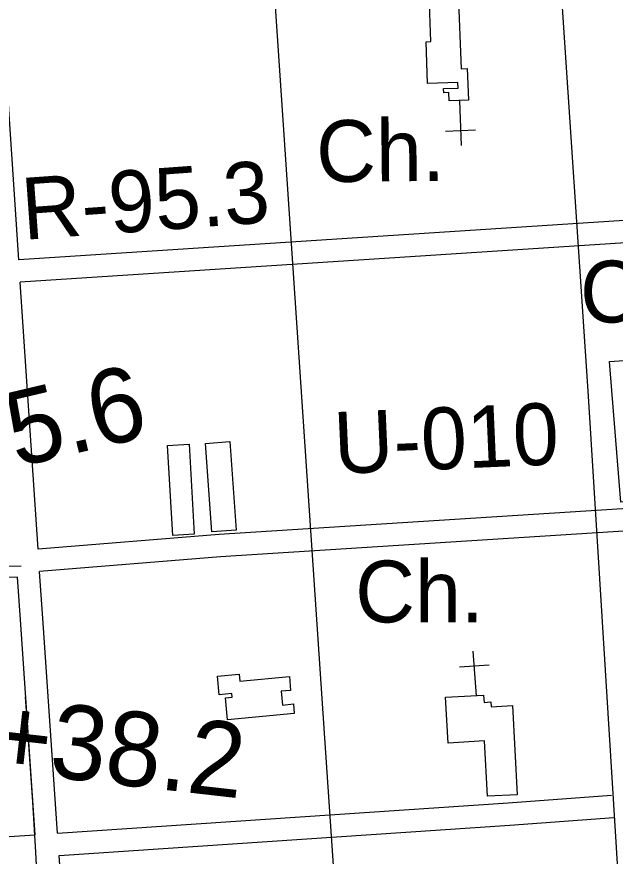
# Model space of a CAD drawing. Extents: x 3677843 to 3715951, y 511991 to 537744.
# Drawn here: x 3686223 to 3687026, y 526737 to 527864 of the extents above; entities that cross this region are included whole.
import ezdxf

# ---------------------------------------------------------------- set-up
doc = ezdxf.new("R2010")
doc.units = 0
for name, color, linetype in [('V-BLDG-OTLN', 7, 'Continuous'), ('V-RAIL-TRAK', 7, 'Continuous'), ('V-RIVR-RANG-IDEN', 7, 'Continuous'), ('V-ROAD-CNTR', 7, 'Continuous'), ('V-SITE-OTLN', 7, 'Continuous'), ('V-SITE-OTLN-IDEN', 7, 'Continuous'), ('V-SURV-IDEN', 7, 'Continuous')]:
    doc.layers.add(name, color=color, linetype=linetype)

msp = doc.modelspace()

# ---------------------------------------------------------------- linework, layer by layer
at = {"layer": 'V-BLDG-OTLN'}
for points in [[(3686815.7, 527895.2), (3686819.5, 527793.9), (3686827.7, 527794.2), (3686829.3, 527751.9), (3686803.5, 527750.9), (3686803.1, 527761.8), (3686796.2, 527761.5), (3686795.9, 527767.2), (3686815.5, 527768), (3686815.3, 527775.5), (3686774.6, 527774), (3686772.5, 527830.2), (3686778.9, 527830.5), (3686776.7, 527893.8)], [(3686432.4, 527167.4), (3686425.6, 527288.2), (3686454.6, 527289.8), (3686461.4, 527169)], [(3686485.1, 527172.1), (3686476.3, 527290.8), (3686509, 527293.2), (3686517.8, 527174.5)], [(3686494.9, 526953.4), (3686492.6, 526978.4), (3686521.8, 526981.1), (3686522.7, 526971.6), (3686589, 526977.8), (3686590.7, 526959.3), (3686578.1, 526958.1), (3686579.8, 526939.6), (3686594.4, 526941), (3686595.6, 526928), (3686506, 526919.6), (3686503.2, 526949.2), (3686512.3, 526950), (3686511.8, 526955)], [(3686802.1, 526888.6), (3686798.7, 526950.1), (3686849.8, 526952.9), (3686850.4, 526943.2), (3686859.4, 526943.7), (3686859.7, 526937.2), (3686888.4, 526938.8), (3686894.9, 526819.1), (3686855.2, 526817), (3686851.1, 526891.3)]]:
    msp.add_lwpolyline(points, close=True, dxfattribs=at)
at = {"layer": 'V-RAIL-TRAK'}
msp.add_lwpolyline([(3686234.2, 526950.8), (3686244.3, 526809.5), (3686248, 526741.9), (3686251.7, 526672.5), (3686262.2, 526497.3), (3686273.1, 526361.9)], dxfattribs=at)
at = {"layer": 'V-ROAD-CNTR'}
for points in [[(3687104.4, 525566.6), (3687043.3, 526503.1), (3686990.7, 527354.1), (3686873.9, 529100.4)], [(3686726.8, 525565.6), (3686635.8, 526908.5), (3686523.3, 528575.3), (3686487.7, 529079.5)], [(3686225.7, 527537.4), (3686176.9, 528266.9)], [(3687248.7, 527602.2), (3687176.3, 527599.2), (3686225.7, 527537.4)], [(3687252.5, 527572.3), (3687177.9, 527569.2), (3686227.7, 527507.5)], [(3686251.6, 527148.7), (3686227.7, 527507.5)], [(3686229, 527126.2), (3685922.2, 527123.9), (3685911, 527135.1), (3685879.4, 527177.7), (3685843, 527229.2), (3685825.2, 527264), (3685783.4, 527337.2)], [(3687297.6, 527218.6), (3687261.3, 527217.3), (3686494.6, 527168.5), (3686251.6, 527148.7)], [(3687301.5, 527188.7), (3687262.7, 527187.3), (3686496.7, 527138.5), (3686253.6, 527118.8)], [(3686277.8, 526767.5), (3686258.3, 527049.5), (3686253.6, 527118.8)], [(3686224.1, 527111.2), (3685926.4, 527108.9)], [(3686247.9, 526765.5), (3686228.3, 527047.5), (3686224.1, 527111.2)], [(3686277.8, 526767.5), (3686882.9, 526808.2), (3687021.6, 526818.5)], [(3686279.9, 526737.6), (3686885, 526778.3), (3687024.4, 526788.6)], [(3686114.8, 526756.6), (3686247.9, 526765.5)], [(3686304.7, 526380.4), (3686279.9, 526737.6)]]:
    msp.add_lwpolyline(points, dxfattribs=at)
at = {"layer": 'V-SITE-OTLN'}
for p, q in [((3686817.2, 527751), (3686819.5, 527691)), ((3686798.7, 527710.2), (3686838.7, 527711.8)), ((3686840.3, 526951.9), (3686835.7, 527011.7)), ((3686857.2, 526993.3), (3686817.3, 526990.2))]:
    msp.add_line(p, q, dxfattribs=at)
msp.add_lwpolyline([(3687291.9, 527227.4), (3687033.8, 527211.9), (3687018.9, 527400.8), (3687268.1, 527417.7)], close=True, dxfattribs=at)

# ---------------------------------------------------------------- texts
at = {"layer": 'V-RIVR-RANG-IDEN'}
for s, rotation, p in [('R-95.3', 4.1165, (3686232.5, 527564.1)), ('U-010', 2.5083, (3686650.3, 527249.8))]:
    msp.add_text(s, height=83, rotation=rotation, dxfattribs=at).set_placement(p)
at = {"layer": 'V-SITE-OTLN-IDEN'}
msp.add_text('Ch.', height=83, rotation=0.6583, dxfattribs=at).set_placement((3686625.4, 527641.5))
for s, p in [('Cem.', (3686979.2, 527453.2)), ('Ch.', (3686677.4, 527050.5))]:
    msp.add_text(s, height=83, dxfattribs=at).set_placement(p)
at = {"layer": 'V-SURV-IDEN'}
for s, rotation, p in [('10+75.6', 13.2751, (3685929.1, 527189.3)), ('9+38.2', 353.5235, (3686113.2, 526860.7))]:
    msp.add_text(s, height=100, rotation=rotation, dxfattribs=at).set_placement(p)

doc.saveas('drawing.dxf')
